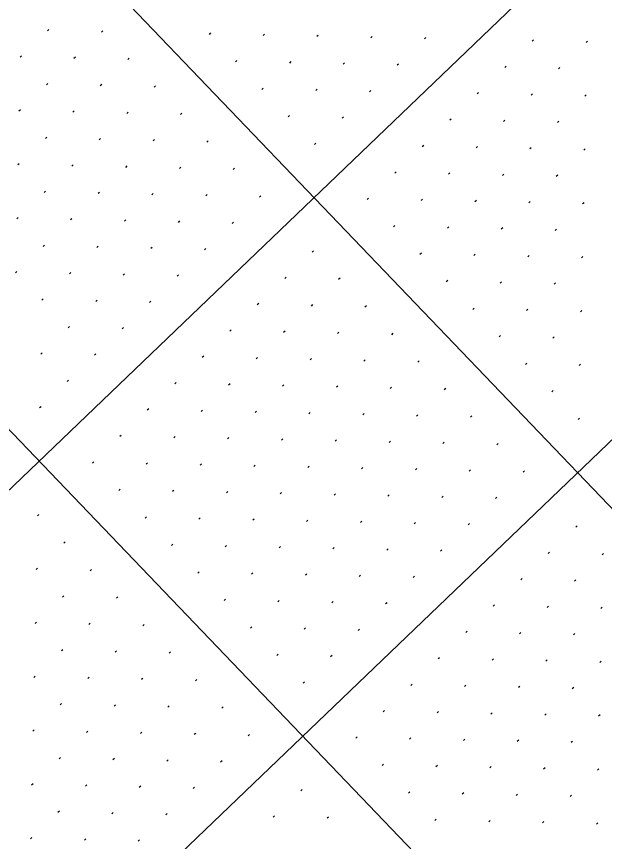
# Model space of a CAD drawing. Extents: x 2148987 to 2151117, y 142806 to 144993.
# Drawn here: x 2150296.6 to 2150373.8, y 144324.1 to 144432.4 of the extents above; entities that cross this region are included whole.
import ezdxf

# ---------------------------------------------------------------- set-up
doc = ezdxf.new("R2010")
doc.units = 0
doc.layers.add('PR_PIER_PH3', color=7, linetype='Continuous')
doc.layers.add('SHT_Profile_Grid_Minor', color=7, linetype='Continuous')

msp = doc.modelspace()

# ---------------------------------------------------------------- linework, layer by layer
at = {"layer": 'PR_PIER_PH3'}
for p, q in [((2150128.1, 144625.23), (2150449.83, 144289.5)), ((2150092, 144590.63), (2150413.73, 144254.91)), ((2150434.94, 144503.77), (2149297.81, 143414.02)), ((2150469.54, 144467.67), (2149332.4, 143377.92))]:
    msp.add_line(p, q, dxfattribs=at)
at = {"layer": 'SHT_Profile_Grid_Minor'}
for p, q in [((2150300.86, 144430.68), (2150300.68, 144430.5)), ((2150307.93, 144430.53), (2150307.75, 144430.35)), ((2150322.07, 144430.23), (2150321.89, 144430.05)), ((2150329.14, 144430.08), (2150328.96, 144429.9)), ((2150336.21, 144429.92), (2150336.03, 144429.75)), ((2150343.28, 144429.77), (2150343.1, 144429.6)), ((2150350.35, 144429.62), (2150350.17, 144429.45)), ((2150364.49, 144429.32), (2150364.31, 144429.15)), ((2150371.56, 144429.17), (2150371.38, 144429)), ((2150297.25, 144427.22), (2150297.07, 144427.04)), ((2150304.32, 144427.07), (2150304.14, 144426.89)), ((2150311.39, 144426.92), (2150311.21, 144426.74)), ((2150325.53, 144426.62), (2150325.35, 144426.44)), ((2150332.6, 144426.47), (2150332.42, 144426.29)), ((2150339.67, 144426.31), (2150339.49, 144426.14)), ((2150346.74, 144426.16), (2150346.56, 144425.99)), ((2150360.88, 144425.86), (2150360.7, 144425.69)), ((2150367.95, 144425.71), (2150367.77, 144425.54)), ((2150300.71, 144423.61), (2150300.53, 144423.43)), ((2150307.78, 144423.46), (2150307.6, 144423.28)), ((2150314.85, 144423.31), (2150314.67, 144423.13)), ((2150328.99, 144423.01), (2150328.81, 144422.83)), ((2150336.06, 144422.86), (2150335.88, 144422.68)), ((2150343.13, 144422.7), (2150342.95, 144422.53)), ((2150357.27, 144422.4), (2150357.09, 144422.23)), ((2150364.34, 144422.25), (2150364.16, 144422.08)), ((2150371.41, 144422.1), (2150371.23, 144421.93)), ((2150297.1, 144420.15), (2150296.92, 144419.98)), ((2150304.17, 144420), (2150303.99, 144419.82)), ((2150311.24, 144419.85), (2150311.06, 144419.67)), ((2150318.31, 144419.7), (2150318.13, 144419.52)), ((2150332.45, 144419.4), (2150332.27, 144419.22)), ((2150339.52, 144419.25), (2150339.34, 144419.07)), ((2150353.66, 144418.94), (2150353.48, 144418.77)), ((2150360.73, 144418.79), (2150360.55, 144418.62)), ((2150367.8, 144418.64), (2150367.62, 144418.47)), ((2150300.56, 144416.54), (2150300.38, 144416.37)), ((2150307.63, 144416.39), (2150307.45, 144416.21)), ((2150314.7, 144416.24), (2150314.52, 144416.06)), ((2150321.77, 144416.09), (2150321.59, 144415.91)), ((2150335.91, 144415.79), (2150335.73, 144415.61)), ((2150350.05, 144415.49), (2150349.87, 144415.31)), ((2150357.12, 144415.33), (2150356.94, 144415.16)), ((2150364.19, 144415.18), (2150364.01, 144415.01)), ((2150371.26, 144415.03), (2150371.08, 144414.86)), ((2150296.95, 144413.08), (2150296.77, 144412.91)), ((2150304.02, 144412.93), (2150303.84, 144412.76)), ((2150311.09, 144412.78), (2150310.91, 144412.6)), ((2150318.16, 144412.63), (2150317.98, 144412.45)), ((2150325.23, 144412.48), (2150325.05, 144412.3)), ((2150346.44, 144412.03), (2150346.26, 144411.85)), ((2150353.51, 144411.88), (2150353.33, 144411.7)), ((2150360.58, 144411.72), (2150360.4, 144411.55)), ((2150367.65, 144411.57), (2150367.47, 144411.4)), ((2150300.41, 144409.47), (2150300.23, 144409.3)), ((2150307.48, 144409.32), (2150307.3, 144409.15)), ((2150314.55, 144409.17), (2150314.37, 144408.99)), ((2150321.62, 144409.02), (2150321.44, 144408.84)), ((2150328.69, 144408.87), (2150328.51, 144408.69)), ((2150342.83, 144408.57), (2150342.65, 144408.39)), ((2150349.9, 144408.42), (2150349.72, 144408.24)), ((2150356.97, 144408.27), (2150356.79, 144408.09)), ((2150364.04, 144408.11), (2150363.86, 144407.94)), ((2150371.11, 144407.96), (2150370.93, 144407.79)), ((2150296.8, 144406.01), (2150296.62, 144405.84)), ((2150303.87, 144405.86), (2150303.69, 144405.69)), ((2150310.94, 144405.71), (2150310.76, 144405.54)), ((2150318.01, 144405.56), (2150317.83, 144405.38)), ((2150325.08, 144405.41), (2150324.9, 144405.23)), ((2150346.29, 144404.96), (2150346.11, 144404.78)), ((2150353.36, 144404.81), (2150353.18, 144404.63)), ((2150360.43, 144404.66), (2150360.25, 144404.48)), ((2150367.5, 144404.5), (2150367.32, 144404.33)), ((2150300.26, 144402.4), (2150300.08, 144402.23)), ((2150307.33, 144402.25), (2150307.15, 144402.08)), ((2150314.4, 144402.1), (2150314.22, 144401.93)), ((2150321.47, 144401.95), (2150321.29, 144401.77)), ((2150335.61, 144401.65), (2150335.43, 144401.47)), ((2150349.75, 144401.35), (2150349.57, 144401.17)), ((2150356.82, 144401.2), (2150356.64, 144401.02)), ((2150363.89, 144401.05), (2150363.71, 144400.87)), ((2150370.96, 144400.89), (2150370.78, 144400.72)), ((2150296.65, 144398.94), (2150296.47, 144398.77)), ((2150303.72, 144398.79), (2150303.54, 144398.62)), ((2150310.79, 144398.64), (2150310.61, 144398.47)), ((2150317.86, 144398.49), (2150317.68, 144398.32)), ((2150332, 144398.19), (2150331.82, 144398.01)), ((2150339.07, 144398.04), (2150338.89, 144397.86)), ((2150353.21, 144397.74), (2150353.03, 144397.56)), ((2150360.28, 144397.59), (2150360.1, 144397.41)), ((2150367.35, 144397.44), (2150367.17, 144397.26)), ((2150300.11, 144395.33), (2150299.93, 144395.16)), ((2150307.18, 144395.18), (2150307, 144395.01)), ((2150314.25, 144395.03), (2150314.07, 144394.86)), ((2150328.39, 144394.73), (2150328.21, 144394.55)), ((2150335.46, 144394.58), (2150335.28, 144394.4)), ((2150342.53, 144394.43), (2150342.35, 144394.25)), ((2150356.67, 144394.13), (2150356.49, 144393.95)), ((2150363.74, 144393.98), (2150363.56, 144393.8)), ((2150370.81, 144393.83), (2150370.63, 144393.65)), ((2150303.57, 144391.72), (2150303.39, 144391.55)), ((2150310.64, 144391.57), (2150310.46, 144391.4)), ((2150324.78, 144391.27), (2150324.6, 144391.1)), ((2150331.85, 144391.12), (2150331.67, 144390.94)), ((2150338.92, 144390.97), (2150338.74, 144390.79)), ((2150345.99, 144390.82), (2150345.81, 144390.64)), ((2150360.13, 144390.52), (2150359.95, 144390.34)), ((2150367.2, 144390.37), (2150367.02, 144390.19)), ((2150299.96, 144388.26), (2150299.78, 144388.09)), ((2150307.03, 144388.11), (2150306.85, 144387.94)), ((2150321.17, 144387.81), (2150320.99, 144387.64)), ((2150328.24, 144387.66), (2150328.06, 144387.49)), ((2150335.31, 144387.51), (2150335.13, 144387.34)), ((2150342.38, 144387.36), (2150342.2, 144387.18)), ((2150349.45, 144387.21), (2150349.27, 144387.03)), ((2150363.59, 144386.91), (2150363.41, 144386.73)), ((2150370.66, 144386.76), (2150370.47, 144386.58)), ((2150303.42, 144384.65), (2150303.24, 144384.48)), ((2150317.56, 144384.35), (2150317.38, 144384.18)), ((2150324.63, 144384.2), (2150324.45, 144384.03)), ((2150331.7, 144384.05), (2150331.52, 144383.88)), ((2150338.77, 144383.9), (2150338.59, 144383.73)), ((2150345.84, 144383.75), (2150345.66, 144383.57)), ((2150352.91, 144383.6), (2150352.73, 144383.42)), ((2150367.05, 144383.3), (2150366.87, 144383.12)), ((2150299.81, 144381.19), (2150299.63, 144381.02)), ((2150313.95, 144380.89), (2150313.77, 144380.72)), ((2150321.02, 144380.74), (2150320.84, 144380.57)), ((2150328.09, 144380.59), (2150327.91, 144380.42)), ((2150335.16, 144380.44), (2150334.98, 144380.27)), ((2150342.23, 144380.29), (2150342.05, 144380.12)), ((2150349.3, 144380.14), (2150349.12, 144379.96)), ((2150356.37, 144379.99), (2150356.19, 144379.81)), ((2150370.51, 144379.69), (2150370.32, 144379.51)), ((2150310.34, 144377.43), (2150310.16, 144377.26)), ((2150317.41, 144377.28), (2150317.23, 144377.11)), ((2150324.48, 144377.13), (2150324.3, 144376.96)), ((2150331.55, 144376.98), (2150331.37, 144376.81)), ((2150338.62, 144376.83), (2150338.44, 144376.66)), ((2150345.69, 144376.68), (2150345.51, 144376.51)), ((2150352.76, 144376.53), (2150352.58, 144376.35)), ((2150359.83, 144376.38), (2150359.65, 144376.2)), ((2150306.73, 144373.97), (2150306.55, 144373.8)), ((2150313.8, 144373.82), (2150313.62, 144373.65)), ((2150320.87, 144373.67), (2150320.69, 144373.5)), ((2150327.94, 144373.52), (2150327.76, 144373.35)), ((2150335.01, 144373.37), (2150334.83, 144373.2)), ((2150342.08, 144373.22), (2150341.9, 144373.05)), ((2150349.15, 144373.07), (2150348.97, 144372.9)), ((2150356.22, 144372.92), (2150356.04, 144372.74)), ((2150363.29, 144372.77), (2150363.1, 144372.59)), ((2150310.19, 144370.36), (2150310.01, 144370.19)), ((2150317.26, 144370.21), (2150317.08, 144370.04)), ((2150324.33, 144370.06), (2150324.15, 144369.89)), ((2150331.4, 144369.91), (2150331.22, 144369.74)), ((2150338.47, 144369.76), (2150338.29, 144369.59)), ((2150345.54, 144369.61), (2150345.36, 144369.44)), ((2150352.61, 144369.46), (2150352.43, 144369.29)), ((2150359.68, 144369.31), (2150359.49, 144369.13)), ((2150299.51, 144367.05), (2150299.33, 144366.88)), ((2150313.65, 144366.75), (2150313.47, 144366.58)), ((2150320.72, 144366.6), (2150320.54, 144366.43)), ((2150327.79, 144366.45), (2150327.61, 144366.28)), ((2150334.86, 144366.3), (2150334.68, 144366.13)), ((2150341.93, 144366.15), (2150341.75, 144365.98)), ((2150349, 144366), (2150348.82, 144365.83)), ((2150356.07, 144365.85), (2150355.88, 144365.68)), ((2150370.2, 144365.55), (2150370.02, 144365.37)), ((2150302.97, 144363.44), (2150302.79, 144363.27)), ((2150317.11, 144363.14), (2150316.93, 144362.97)), ((2150324.18, 144362.99), (2150324, 144362.82)), ((2150331.25, 144362.84), (2150331.07, 144362.67)), ((2150338.32, 144362.69), (2150338.14, 144362.52)), ((2150345.39, 144362.54), (2150345.21, 144362.37)), ((2150352.46, 144362.39), (2150352.27, 144362.22)), ((2150366.59, 144362.09), (2150366.41, 144361.91)), ((2150373.66, 144361.94), (2150373.48, 144361.76)), ((2150299.36, 144359.98), (2150299.18, 144359.81)), ((2150306.43, 144359.83), (2150306.25, 144359.66)), ((2150320.57, 144359.53), (2150320.39, 144359.36)), ((2150327.64, 144359.38), (2150327.46, 144359.21)), ((2150334.71, 144359.23), (2150334.53, 144359.06)), ((2150341.78, 144359.08), (2150341.6, 144358.91)), ((2150348.85, 144358.93), (2150348.66, 144358.76)), ((2150362.98, 144358.63), (2150362.8, 144358.46)), ((2150370.05, 144358.48), (2150369.87, 144358.3)), ((2150302.82, 144356.37), (2150302.64, 144356.2)), ((2150309.89, 144356.22), (2150309.71, 144356.05)), ((2150324.03, 144355.92), (2150323.85, 144355.75)), ((2150331.1, 144355.77), (2150330.92, 144355.6)), ((2150338.17, 144355.62), (2150337.99, 144355.45)), ((2150345.24, 144355.47), (2150345.05, 144355.3)), ((2150359.37, 144355.17), (2150359.19, 144355)), ((2150366.44, 144355.02), (2150366.26, 144354.85)), ((2150373.51, 144354.87), (2150373.33, 144354.7)), ((2150299.21, 144352.91), (2150299.03, 144352.74)), ((2150306.28, 144352.76), (2150306.1, 144352.59)), ((2150313.35, 144352.61), (2150313.17, 144352.44)), ((2150327.49, 144352.31), (2150327.31, 144352.14)), ((2150334.56, 144352.16), (2150334.38, 144351.99)), ((2150341.63, 144352.01), (2150341.44, 144351.84)), ((2150355.76, 144351.71), (2150355.58, 144351.54)), ((2150362.83, 144351.56), (2150362.65, 144351.39)), ((2150369.9, 144351.41), (2150369.72, 144351.24)), ((2150302.67, 144349.3), (2150302.49, 144349.13)), ((2150309.74, 144349.15), (2150309.56, 144348.98)), ((2150316.81, 144349), (2150316.63, 144348.83)), ((2150330.95, 144348.7), (2150330.77, 144348.53)), ((2150338.02, 144348.55), (2150337.83, 144348.38)), ((2150352.15, 144348.25), (2150351.97, 144348.08)), ((2150359.22, 144348.1), (2150359.04, 144347.93)), ((2150366.29, 144347.95), (2150366.11, 144347.78)), ((2150373.36, 144347.8), (2150373.18, 144347.63)), ((2150299.06, 144345.84), (2150298.88, 144345.67)), ((2150306.13, 144345.69), (2150305.95, 144345.52)), ((2150313.2, 144345.54), (2150313.02, 144345.37)), ((2150320.27, 144345.39), (2150320.09, 144345.22)), ((2150334.41, 144345.09), (2150334.22, 144344.92)), ((2150348.54, 144344.79), (2150348.36, 144344.62)), ((2150355.61, 144344.64), (2150355.43, 144344.47)), ((2150362.68, 144344.49), (2150362.5, 144344.32)), ((2150369.75, 144344.34), (2150369.57, 144344.17)), ((2150302.52, 144342.23), (2150302.34, 144342.06)), ((2150309.59, 144342.08), (2150309.41, 144341.91)), ((2150316.66, 144341.93), (2150316.48, 144341.76)), ((2150323.73, 144341.78), (2150323.55, 144341.61)), ((2150344.93, 144341.33), (2150344.75, 144341.16)), ((2150352, 144341.18), (2150351.82, 144341.01)), ((2150359.07, 144341.03), (2150358.89, 144340.86)), ((2150366.14, 144340.88), (2150365.96, 144340.71)), ((2150373.21, 144340.73), (2150373.03, 144340.56)), ((2150298.91, 144338.77), (2150298.73, 144338.6)), ((2150305.98, 144338.62), (2150305.8, 144338.45)), ((2150313.05, 144338.47), (2150312.87, 144338.3)), ((2150320.12, 144338.32), (2150319.94, 144338.15)), ((2150327.19, 144338.17), (2150327.01, 144338)), ((2150341.32, 144337.87), (2150341.14, 144337.7)), ((2150348.39, 144337.72), (2150348.21, 144337.55)), ((2150355.46, 144337.57), (2150355.28, 144337.4)), ((2150362.53, 144337.42), (2150362.35, 144337.25)), ((2150369.6, 144337.27), (2150369.42, 144337.1)), ((2150302.37, 144335.16), (2150302.19, 144334.99)), ((2150309.44, 144335.01), (2150309.26, 144334.84)), ((2150316.51, 144334.86), (2150316.33, 144334.69)), ((2150323.58, 144334.71), (2150323.4, 144334.54)), ((2150344.78, 144334.26), (2150344.6, 144334.09)), ((2150351.85, 144334.11), (2150351.67, 144333.94)), ((2150358.92, 144333.96), (2150358.74, 144333.79)), ((2150365.99, 144333.81), (2150365.81, 144333.64)), ((2150373.06, 144333.66), (2150372.88, 144333.49)), ((2150298.76, 144331.7), (2150298.58, 144331.53)), ((2150305.83, 144331.55), (2150305.65, 144331.38)), ((2150312.9, 144331.4), (2150312.72, 144331.23)), ((2150319.97, 144331.25), (2150319.79, 144331.08)), ((2150334.1, 144330.95), (2150333.92, 144330.78)), ((2150348.24, 144330.65), (2150348.06, 144330.48)), ((2150355.31, 144330.5), (2150355.13, 144330.33)), ((2150362.38, 144330.35), (2150362.2, 144330.18)), ((2150369.45, 144330.2), (2150369.27, 144330.03)), ((2150302.22, 144328.09), (2150302.04, 144327.92)), ((2150309.29, 144327.94), (2150309.11, 144327.77)), ((2150316.36, 144327.79), (2150316.18, 144327.62)), ((2150330.49, 144327.49), (2150330.31, 144327.32)), ((2150337.56, 144327.34), (2150337.38, 144327.17)), ((2150351.7, 144327.04), (2150351.52, 144326.87)), ((2150358.77, 144326.89), (2150358.59, 144326.72)), ((2150365.84, 144326.74), (2150365.66, 144326.57)), ((2150372.91, 144326.59), (2150372.73, 144326.42)), ((2150298.61, 144324.64), (2150298.43, 144324.46)), ((2150305.68, 144324.48), (2150305.5, 144324.31)), ((2150312.75, 144324.33), (2150312.57, 144324.16))]:
    msp.add_line(p, q, dxfattribs=at)

doc.saveas('drawing.dxf')
